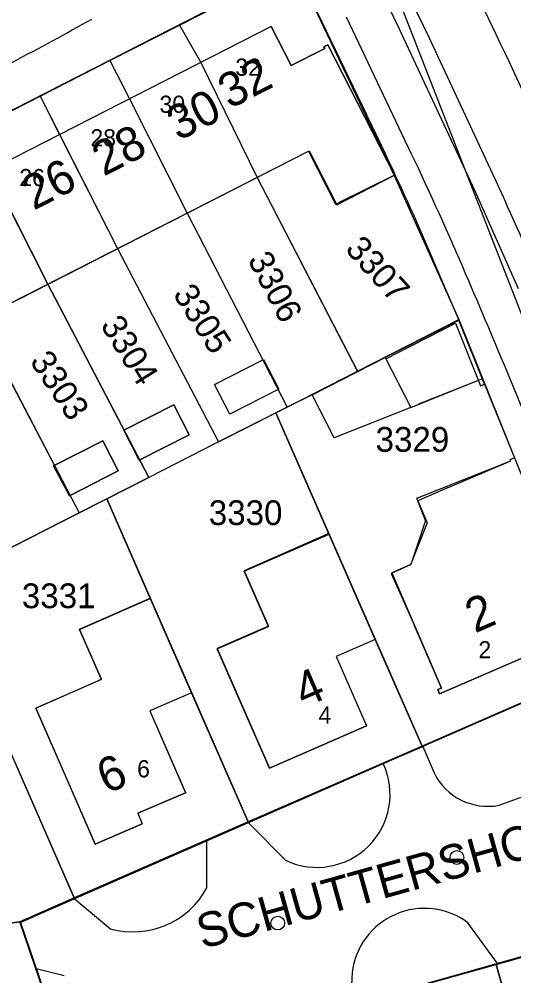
# Model space of a CAD drawing. Extents: x 148816 to 151297, y 399515 to 402500.
# Drawn here: x 151048.3 to 151084.2, y 400908 to 400977.6 of the extents above; entities that cross this region are included whole.
import ezdxf

# ---------------------------------------------------------------- set-up
doc = ezdxf.new("R2010")
doc.units = 0
for name, color, linetype in [('B01 Hoofdgebouw  [T] Norm', 7, 'Continuous'), ('B01 Hoofdgebouw secundair [T] Gem', 7, 'Continuous'), ('B01 hoofgebouw', 7, 'Continuous'), ('B02 Bijgebouw  [T] Norm', 7, 'Continuous'), ('B07 Tussenmuur  [D] Norm', 7, 'Continuous'), ('B07 Tussenmuur  [T] Norm', 7, 'Continuous'), ('G01 perceelsgrens', 7, 'Continuous'), ('T01 Muur  [T] Norm', 7, 'Continuous'), ('T04 Haag heg  [D] Gem', 7, 'Continuous'), ('V00 Kant verharding algemeen  [T] Norm', 7, 'Continuous'), ('V00 Kant verharding algemeen secundair  [T] Gem', 7, 'Continuous'), ('V00 Kant verharding algemeen secundair  [T] Norm', 7, 'Continuous'), ('Z01 perceelnummer', 7, 'Continuous'), ('Z02 huisnummer', 7, 'Continuous'), ('Z02 Huisnummer  [Tekst] Norm', 7, 'Continuous'), ('Z06 straatnaam', 7, 'Continuous')]:
    doc.layers.add(name, color=color, linetype=linetype)

msp = doc.modelspace()

# ---------------------------------------------------------------- linework, layer by layer
at = {"layer": 'B01 Hoofdgebouw  [T] Norm'}
for p, q in [((151077.147, 400942.776), (151083.986, 400945.497)), ((151083.949, 400945.59), (151084.246, 400945.709)), ((151083.986, 400945.497), (151083.949, 400945.59)), ((151077.79, 400941.159), (151077.147, 400942.776)), ((151077.79, 400941.159), (151076.729, 400937.945)), ((151070.763, 400940.2), (151064.6, 400937.496)), ((151074.13, 400932.503), (151070.763, 400940.2)), ((151076.729, 400937.945), (151075.334, 400937.341)), ((151064.6, 400937.496), (151066.368, 400933.467)), ((151075.334, 400937.341), (151078.96, 400928.962)), ((151052.645, 400933.219), (151057.775, 400935.464)), ((151057.775, 400935.464), (151060.77, 400928.619)), ((151066.368, 400933.467), (151062.641, 400931.832)), ((151054.237, 400929.582), (151052.645, 400933.219)), ((151074.13, 400932.503), (151071.291, 400931.258)), ((151062.641, 400931.832), (151066.457, 400923.132)), ((151078.812, 400928.549), (151086.085, 400931.698)), ((151071.291, 400931.258), (151073.5, 400926.221)), ((151054.237, 400929.582), (151049.462, 400927.504)), ((151060.77, 400928.619), (151057.747, 400927.296)), ((151078.96, 400928.962), (151078.685, 400928.843)), ((151078.685, 400928.843), (151078.812, 400928.549)), ((151049.462, 400927.504), (151053.788, 400917.611)), ((151057.747, 400927.296), (151060.344, 400921.359)), ((151066.457, 400923.132), (151073.5, 400926.221)), ((151056.877, 400919.843), (151060.352, 400921.341)), ((151056.877, 400919.843), (151057.204, 400919.084)), ((151053.788, 400917.611), (151057.204, 400919.084))]:
    msp.add_line(p, q, dxfattribs=at)
msp.add_lwpolyline([(151039.349, 400947.788), (151043.578, 400949.948), (151041.575, 400953.87), (151069.332, 400968.042), (151071.334, 400964.121), (151075.543, 400966.27), (151070.692, 400975.764), (151070.407, 400975.618), (151070.466, 400975.502), (151068.026, 400974.255), (151066.574, 400977.095), (151035.83, 400961.381), (151038.183, 400956.778), (151035.538, 400955.426), (151039.349, 400947.788)], dxfattribs=at)
at = {"layer": 'B01 Hoofdgebouw secundair [T] Gem'}
msp.add_line((151076.714, 400949.373), (151081.631, 400951.352), dxfattribs=at)
at = {"layer": 'B01 hoofgebouw'}
for points in [[(151066.574, 400977.095), (151035.83, 400961.381)], [(151066.574, 400977.095), (151068.026, 400974.255), (151070.466, 400975.502), (151070.407, 400975.618), (151070.692, 400975.764), (151075.543, 400966.27), (151071.465, 400964.262)], [(151039.339, 400947.806), (151043.526, 400949.942), (151041.525, 400953.865), (151069.283, 400968.022), (151071.253, 400964.157)], [(151071.253, 400964.157), (151071.465, 400964.262)], [(151075.756, 400953.468), (151080.211, 400955.738), (151081.928, 400951.47), (151077.282, 400949.622)], [(151066.005, 400952.867), (151067.116, 400950.708), (151063.555, 400948.891), (151062.439, 400951.058), (151066.005, 400952.867)], [(151055.851, 400947.716), (151056.976, 400945.535), (151060.617, 400947.392), (151059.497, 400949.566), (151055.851, 400947.716)], [(151051.902, 400942.946), (151055.454, 400944.758), (151054.326, 400946.943), (151050.76, 400945.134), (151051.902, 400942.946)], [(151083.949, 400945.59), (151084.246, 400945.709), (151088.654, 400934.752), (151088.375, 400934.64), (151087.606, 400936.551), (151084.847, 400935.441), (151085.747, 400933.205), (151084.801, 400932.824), (151085.242, 400931.729), (151085.956, 400932.017), (151086.085, 400931.698), (151078.812, 400928.549), (151078.685, 400928.843), (151078.96, 400928.962), (151076.975, 400933.55)], [(151079.394, 400943.519), (151083.986, 400945.497), (151083.949, 400945.59)], [(151079.394, 400943.519), (151077.226, 400942.586), (151077.914, 400940.988), (151076.689, 400937.914), (151075.297, 400937.303), (151076.975, 400933.55)], [(151064.449, 400927.71), (151062.653, 400931.804), (151066.371, 400933.428), (151064.607, 400937.467), (151070.78, 400940.163), (151072.127, 400937.083)], [(151072.127, 400937.083), (151074.13, 400932.503), (151071.291, 400931.258), (151073.5, 400926.221), (151066.457, 400923.132), (151064.449, 400927.71)], [(151051.785, 400922.192), (151049.461, 400927.506), (151054.228, 400929.598), (151052.631, 400933.237), (151057.764, 400935.49), (151058.766, 400933.199)], [(151058.766, 400933.199), (151060.77, 400928.619), (151057.747, 400927.296), (151060.352, 400921.341), (151056.877, 400919.843), (151057.204, 400919.084), (151053.788, 400917.611), (151051.785, 400922.192)]]:
    msp.add_lwpolyline(points, dxfattribs=at)
at = {"layer": 'B02 Bijgebouw  [T] Norm'}
for p, q in [((151062.439, 400951.058), (151066.005, 400952.867)), ((151066.005, 400952.867), (151067.116, 400950.708)), ((151063.555, 400948.891), (151062.439, 400951.058)), ((151067.116, 400950.708), (151063.555, 400948.891)), ((151055.851, 400947.716), (151059.497, 400949.566)), ((151059.497, 400949.566), (151060.617, 400947.392)), ((151056.976, 400945.535), (151055.851, 400947.716)), ((151060.617, 400947.392), (151056.976, 400945.535)), ((151050.76, 400945.134), (151054.326, 400946.943)), ((151054.326, 400946.943), (151055.454, 400944.758)), ((151051.902, 400942.946), (151050.76, 400945.134)), ((151055.454, 400944.758), (151051.902, 400942.946))]:
    msp.add_line(p, q, dxfattribs=at)
msp.add_lwpolyline([(151074.86, 400953.012), (151076.714, 400949.373), (151071.148, 400947.159), (151069.545, 400950.305), (151074.86, 400953.012)], dxfattribs=at)
at = {"layer": 'B07 Tussenmuur  [D] Norm'}
for p, q in [((151090.472, 400930.348), (151077.591, 400924.702)), ((151090.472, 400930.348), (151077.591, 400924.702)), ((151074.714, 400923.467), (151077.591, 400924.702)), ((151074.714, 400923.467), (151077.591, 400924.702)), ((151074.714, 400923.467), (151064.898, 400919.174)), ((151074.714, 400923.467), (151064.898, 400919.174)), ((151061.886, 400917.861), (151064.898, 400919.174)), ((151061.886, 400917.861), (151064.898, 400919.174)), ((151061.886, 400917.861), (151052.258, 400913.655)), ((151061.886, 400917.861), (151052.258, 400913.655)), ((151048.344, 400911.896), (151052.258, 400913.655)), ((151048.344, 400911.896), (151052.258, 400913.655)), ((151049.477, 400908.533), (151048.344, 400911.896)), ((151049.477, 400908.533), (151048.344, 400911.896)), ((151085.793, 400909.699), (151083.029, 400908.905)), ((151085.793, 400909.699), (151083.029, 400908.905)), ((151049.477, 400908.533), (151052.333, 400900.258)), ((151049.477, 400908.533), (151052.333, 400900.258)), ((151072.344, 400905.895), (151083.029, 400908.905)), ((151072.344, 400905.895), (151083.029, 400908.905))]:
    msp.add_line(p, q, dxfattribs=at)
at = {"layer": 'B07 Tussenmuur  [T] Norm'}
for p, q in [((151061.458, 400974.48), (151065.558, 400966.115)), ((151056.277, 400971.832), (151060.47, 400963.517)), ((151051.192, 400969.233), (151055.409, 400960.933)), ((151046.111, 400966.636), (151050.339, 400958.345))]:
    msp.add_line(p, q, dxfattribs=at)
at = {"layer": 'G01 perceelsgrens'}
for points in [[(151070.985, 400991.54), (151090.472, 400941.476), (151095.247, 400927.884), (151102.191, 400909.312), (151107.079, 400894.568)], [(151059.912, 400977.202), (151068.299, 400981.482), (151075.514, 400966.267), (151080.212, 400955.765)], [(151054.84, 400974.614), (151059.912, 400977.202)], [(151059.912, 400977.202), (151061.454, 400974.486), (151065.555, 400966.121), (151072.843, 400952.011)], [(151049.771, 400972.028), (151054.84, 400974.614)], [(151054.84, 400974.614), (151056.274, 400971.838), (151060.466, 400963.525), (151067.729, 400949.405)], [(151044.695, 400969.439), (151049.771, 400972.028)], [(151049.771, 400972.028), (151055.404, 400960.943), (151062.748, 400946.868)], [(151057.688, 400944.289), (151050.333, 400958.357), (151046.109, 400966.641), (151044.695, 400969.439)], [(151039.618, 400966.849), (151040.946, 400964.002), (151045.262, 400955.771), (151052.609, 400941.702)], [(151072.843, 400952.011), (151080.212, 400955.765)], [(151080.212, 400955.765), (151090.431, 400930.365), (151077.549, 400924.739)], [(151067.729, 400949.405), (151072.843, 400952.011)], [(151066.919, 400948.992), (151067.729, 400949.405)], [(151062.748, 400946.868), (151066.919, 400948.992)], [(151077.549, 400924.739), (151074.13, 400932.503), (151066.919, 400948.992)], [(151062.748, 400946.868), (151057.688, 400944.289)], [(151054.613, 400942.723), (151057.688, 400944.289)], [(151052.609, 400941.702), (151054.613, 400942.723)], [(151064.897, 400919.213), (151060.77, 400928.619), (151057.764, 400935.49), (151054.613, 400942.723)], [(151044.189, 400937.412), (151052.609, 400941.702)], [(151052.244, 400913.686), (151042.292, 400936.464)], [(151077.549, 400924.739), (151064.897, 400919.213)], [(151064.897, 400919.213), (151052.244, 400913.686)], [(151052.244, 400913.686), (151048.292, 400911.951)], [(151082.919, 400908.846), (151096.526, 400912.676), (151100.452, 400900.196), (151104.058, 400887.521)], [(151048.292, 400911.951), (151012.207, 400906.827)], [(151052.269, 400900.274), (151048.292, 400911.951)], [(151069.636, 400905.12), (151082.919, 400908.846)], [(151089.723, 400884.594), (151087.21, 400893.614), (151085.411, 400899.962), (151082.919, 400908.846)]]:
    msp.add_lwpolyline(points, dxfattribs=at)
at = {"layer": 'T01 Muur  [T] Norm'}
msp.add_lwpolyline([(151074.905, 400952.923), (151079.962, 400955.499), (151081.788, 400950.961), (151082.085, 400951.081), (151080.211, 400955.738), (151074.86, 400953.012)], dxfattribs=at)
at = {"layer": 'T04 Haag heg  [D] Gem'}
for p, q in [((151059.912, 400977.202), (151061.458, 400974.48)), ((151054.84, 400974.614), (151056.277, 400971.832)), ((151049.771, 400972.028), (151051.192, 400969.233)), ((151065.558, 400966.115), (151072.854, 400951.99)), ((151060.47, 400963.517), (151067.729, 400949.405)), ((151055.409, 400960.933), (151062.748, 400946.868)), ((151050.339, 400958.345), (151057.688, 400944.289)), ((151045.27, 400955.756), (151052.609, 400941.702)), ((151069.545, 400950.305), (151067.729, 400949.405)), ((151067.729, 400949.405), (151062.748, 400946.868)), ((151066.919, 400948.992), (151077.549, 400924.739)), ((151062.748, 400946.868), (151057.688, 400944.289)), ((151057.688, 400944.289), (151052.609, 400941.702)), ((151054.613, 400942.723), (151064.897, 400919.213)), ((151052.609, 400941.702), (151044.189, 400937.412)), ((151042.292, 400936.464), (151052.244, 400913.686)), ((151012.207, 400906.827), (151048.292, 400911.951)), ((151082.919, 400908.846), (151085.411, 400899.962))]:
    msp.add_line(p, q, dxfattribs=at)
at = {"layer": 'V00 Kant verharding algemeen  [T] Norm'}
msp.add_line((151082.648, 400977.082), (151079.145, 400984.416), dxfattribs=at)
for points in [[(151070.938, 400986.803), (151072.923, 400983.056), (151075.852, 400976.969)], [(151078.052, 400976.298), (151075, 400982.612)], [(151068.281, 400981.538), (151026.617, 400960.22)], [(151068.281, 400981.538), (151073.507, 400970.697)], [(151076.777, 400967.817), (151072.053, 400977.779)], [(151075.852, 400976.969), (151081.364, 400965.151)], [(151082.701, 400966.313), (151078.052, 400976.298)], [(151081.364, 400965.151), (151084.534, 400958.034)], [(151076.883, 400963.468), (151080.211, 400955.738)], [(151082.085, 400951.081), (151084.246, 400945.709)], [(151090.472, 400930.348), (151048.344, 400911.896), (151052.333, 400900.258), (151096.542, 400912.742)]]:
    msp.add_lwpolyline(points, dxfattribs=at)
for centre, radius, start, end in [((150930.435, 401197.054), 251.588, 296.32861, 299.29145), ((150712.44, 400798.786), 410.906, 24.17559, 25.71594), ((150790.047, 400833.916), 314.736, 24.30671, 25.75918), ((150861.953, 400865.708), 237.857, 23.10638, 25.42248), ((150756.455, 400816.491), 359.003, 23.33133, 24.66603), ((150592.128, 400748.506), 532.034, 21.54912, 23.31205)]:
    msp.add_arc(centre, radius, start, end, dxfattribs=at)
at = {"layer": 'V00 Kant verharding algemeen secundair  [T] Gem'}
for p, q in [((151077.591, 400924.702), (151078.418, 400922.781)), ((151083.133, 400920.429), (151092.722, 400923.91)), ((151064.898, 400919.174), (151067.619, 400916.425)), ((151061.904, 400914.432), (151061.886, 400917.861)), ((151052.258, 400913.655), (151054.889, 400911.448)), ((151083.029, 400908.905), (151080.866, 400911.885)), ((151051.526, 400908.016), (151049.477, 400908.533)), ((151072.448, 400908.251), (151072.344, 400905.895))]:
    msp.add_line(p, q, dxfattribs=at)
for centre in [(151080.071, 400916.631), (151067.049, 400911.861)]:
    msp.add_circle(centre, 0.5, dxfattribs=at)
for centre, radius, start, end in [((151069.896, 400921.226), 5.314, 244.62388, 24.94652), ((151082.32, 400924.702), 4.35, 206.21056, 280.76632), ((151056.539, 400917.306), 6.086, 254.26642, 331.82088), ((151077.712, 400907.624), 5.301, 53.49028, 173.20886)]:
    msp.add_arc(centre, radius, start, end, dxfattribs=at)
at = {"layer": 'V00 Kant verharding algemeen secundair  [T] Norm'}
msp.add_arc((150979.458, 401103.363), 140.898, 292.88689, 303.35691, dxfattribs=at)

# ---------------------------------------------------------------- texts
at = {"layer": 'Z01 perceelnummer'}
for s, rotation, p in [('3307', 311.67636, (151071.881, 400960.855)), ('3306', 297.63874, (151064.832, 400960.131)), ('3305', 302.65596, (151059.384, 400957.621)), ('3304', 301.93908, (151054.116, 400955.359)), ('3303', 303.62653, (151048.979, 400952.735))]:
    msp.add_text(s, height=1.8, rotation=rotation, dxfattribs=at).set_placement(p)
for s, p in [('3329', (151074.159, 400946.153)), ('3330', (151062.035, 400940.818)), ('3331', (151048.45, 400934.771))]:
    msp.add_text(s, height=1.8, dxfattribs=at).set_placement(p)
at = {"layer": 'Z02 huisnummer'}
for s, rotation, p in [('32', 27.07775, (151063.548, 400971.064)), ('30', 27.07775, (151059.825, 400968.736)), ('28', 27.07775, (151054.396, 400966.164)), ('26', 27.07775, (151049.304, 400963.688)), ('2', 23.38664, (151081.374, 400932.927)), ('4', 23.69497, (151068.953, 400927.502)), ('6', 23.33404, (151054.598, 400921.228))]:
    msp.add_text(s, height=2.5, rotation=rotation, dxfattribs=at).set_placement(p)
at = {"layer": 'Z02 Huisnummer  [Tekst] Norm'}
for s, p in [('32', (151063.962, 400973.513)), ('30', (151058.455, 400970.814)), ('28', (151053.431, 400968.372)), ('26', (151048.265, 400965.48)), ('2', (151081.632, 400931.12)), ('4', (151070.014, 400926.374)), ('6', (151056.826, 400922.46))]:
    msp.add_text(s, height=1.25, dxfattribs=at).set_placement(p)
at = {"layer": 'Z06 straatnaam'}
for s, rotation, p in [('DE AANLOOP', 27.20592, (151035.344, 400974.988)), ('SCHUTTERSHOF', 15.55172, (151061.565, 400909.963))]:
    msp.add_text(s, height=2.5, rotation=rotation, dxfattribs=at).set_placement(p)

doc.saveas('drawing.dxf')
